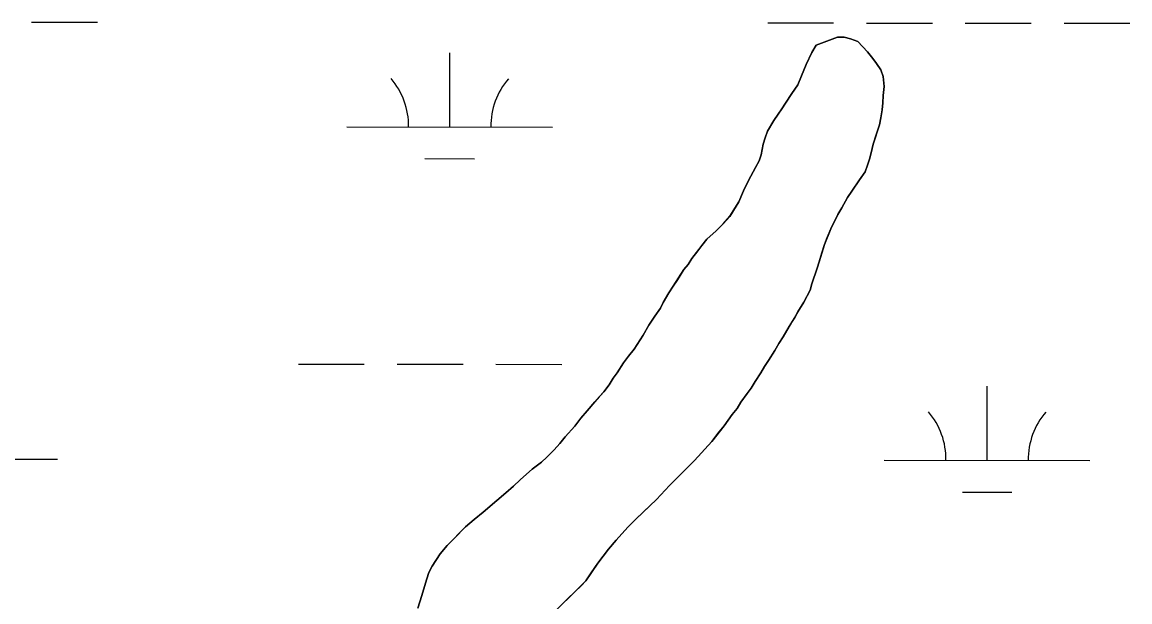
# Model space of a CAD drawing. Extents: x 3148686 to 3186545, y 916144 to 941516.
# Drawn here: x 3158032 to 3158571, y 928354 to 928636 of the extents above; entities that cross this region are included whole.
import ezdxf

# ---------------------------------------------------------------- set-up
doc = ezdxf.new("R2010")
doc.units = 0
for name, color, linetype in [('V-SITE-VEGE', 7, 'Continuous'), ('V-TOPO-SHOR', 7, 'Continuous'), ('V-WETL-SWMP', 7, 'Continuous')]:
    doc.layers.add(name, color=color, linetype=linetype)

msp = doc.modelspace()

# ---------------------------------------------------------------- linework, layer by layer
at = {"layer": 'V-SITE-VEGE'}
for p, q in [((3158416.09, 928621.05), (3158418.27, 928624.68)), ((3158418.27, 928624.68), (3158428.68, 928628.54)), ((3158428.68, 928628.54), (3158431.88, 928628.56)), ((3158431.88, 928628.56), (3158434.89, 928627.78)), ((3158434.89, 928627.78), (3158438.51, 928626.4)), ((3158438.51, 928626.4), (3158443.15, 928621.41)), ((3158413.32, 928615.23), (3158416.09, 928621.05)), ((3158443.15, 928621.41), (3158445.77, 928618.22)), ((3158445.77, 928618.22), (3158447.59, 928615.83)), ((3158409.36, 928605.38), (3158413.32, 928615.23)), ((3158447.59, 928615.83), (3158449.61, 928612.63)), ((3158449.61, 928612.63), (3158450.83, 928609.43)), ((3158450.83, 928609.43), (3158451.26, 928604.62)), ((3158406.38, 928601.15), (3158409.36, 928605.38)), ((3158451.26, 928604.62), (3158450.89, 928600.21)), ((3158401.62, 928593.71), (3158406.38, 928601.15)), ((3158450.71, 928596.6), (3158450.33, 928593.19)), ((3158450.89, 928600.21), (3158450.71, 928596.6)), ((3158397.64, 928588.07), (3158401.62, 928593.71)), ((3158450.33, 928593.19), (3158449.75, 928589.38)), ((3158394.66, 928582.85), (3158397.64, 928588.07)), ((3158448.96, 928585.97), (3158446.02, 928576.53)), ((3158449.75, 928589.38), (3158448.96, 928585.97)), ((3158392.49, 928576.62), (3158394.66, 928582.85)), ((3158391.52, 928571.4), (3158392.49, 928576.62)), ((3158446.02, 928576.53), (3158444.25, 928569.3)), ((3158390.54, 928568.39), (3158391.52, 928571.4)), ((3158385.38, 928558.94), (3158390.54, 928568.39)), ((3158444.25, 928569.3), (3158442.08, 928563.07)), ((3158383, 928553.91), (3158385.38, 928558.94)), ((3158439.3, 928559.25), (3158433.54, 928550.6)), ((3158442.08, 928563.07), (3158439.3, 928559.25)), ((3158380.63, 928548.49), (3158383, 928553.91)), ((3158376.26, 928541.44), (3158380.63, 928548.49)), ((3158433.54, 928550.6), (3158430.76, 928545.57)), ((3158430.76, 928545.57), (3158428.77, 928542.35)), ((3158369.69, 928534.39), (3158373.07, 928537.82)), ((3158373.07, 928537.82), (3158376.26, 928541.44)), ((3158428.77, 928542.35), (3158425.41, 928535.32)), ((3158365.1, 928530.36), (3158369.69, 928534.39)), ((3158425.41, 928535.32), (3158422.24, 928527.68)), ((3158357.74, 928520.89), (3158365.1, 928530.36)), ((3158422.24, 928527.68), (3158419.69, 928519.25)), ((3158353.96, 928515.66), (3158355.95, 928518.08)), ((3158355.95, 928518.08), (3158357.74, 928520.89)), ((3158419.69, 928519.25), (3158416.14, 928508.6)), ((3158348.79, 928507.41), (3158353.96, 928515.66)), ((3158346.61, 928504.19), (3158348.79, 928507.41)), ((3158415.35, 928505.59), (3158412.18, 928499.76)), ((3158416.14, 928508.6), (3158415.35, 928505.59)), ((3158343.83, 928499.56), (3158346.61, 928504.19)), ((3158412.18, 928499.76), (3158409.4, 928494.93)), ((3158339.86, 928492.93), (3158342.64, 928496.75)), ((3158342.64, 928496.75), (3158343.83, 928499.56)), ((3158409.4, 928494.93), (3158405.04, 928487.89)), ((3158336.88, 928488.5), (3158339.86, 928492.93)), ((3158329.73, 928476.83), (3158334.1, 928483.67)), ((3158334.1, 928483.67), (3158336.88, 928488.5)), ((3158405.04, 928487.89), (3158402.26, 928482.86)), ((3158400.07, 928479.64), (3158398.09, 928476.22)), ((3158402.26, 928482.86), (3158400.07, 928479.64)), ((3158324.55, 928470.18), (3158326.94, 928473.41)), ((3158326.94, 928473.41), (3158329.73, 928476.83)), ((3158398.09, 928476.22), (3158395.11, 928471.4)), ((3158321.58, 928465.36), (3158324.55, 928470.18)), ((3158393.12, 928468.38), (3158391.33, 928465.36)), ((3158395.11, 928471.4), (3158393.12, 928468.38)), ((3158317.6, 928459.52), (3158319.59, 928462.74)), ((3158319.59, 928462.74), (3158321.58, 928465.36)), ((3158391.33, 928465.36), (3158388.55, 928461.13)), ((3158315.02, 928456.1), (3158317.6, 928459.52)), ((3158386.57, 928457.92), (3158384.78, 928455.3)), ((3158388.55, 928461.13), (3158386.57, 928457.92)), ((3158306.85, 928446.83), (3158310.63, 928451.26)), ((3158310.63, 928451.26), (3158315.02, 928456.1)), ((3158384.78, 928455.3), (3158381.59, 928451.07)), ((3158303.87, 928443.21), (3158306.85, 928446.83)), ((3158379.81, 928448.06), (3158377.42, 928445.04)), ((3158381.59, 928451.07), (3158379.81, 928448.06)), ((3158300.88, 928439.38), (3158303.87, 928443.21)), ((3158377.42, 928445.04), (3158373.44, 928439.6)), ((3158296.3, 928434.14), (3158300.88, 928439.38)), ((3158373.44, 928439.6), (3158367.47, 928431.95)), ((3158290.92, 928427.9), (3158293.71, 928430.92)), ((3158293.71, 928430.92), (3158296.3, 928434.14)), ((3158367.47, 928431.95), (3158359.11, 928422.68)), ((3158287.34, 928424.27), (3158290.92, 928427.9)), ((3158280.15, 928418.41), (3158284.75, 928421.85)), ((3158284.75, 928421.85), (3158287.34, 928424.27)), ((3158355.32, 928419.05), (3158346.95, 928410.58)), ((3158359.11, 928422.68), (3158355.32, 928419.05)), ((3158274.37, 928413.37), (3158280.15, 928418.41)), ((3158252.03, 928394), (3158271.18, 928410.14)), ((3158271.18, 928410.14), (3158274.37, 928413.37)), ((3158346.95, 928410.58), (3158340.58, 928403.73)), ((3158340.58, 928403.73), (3158330.41, 928394.05)), ((3158247.85, 928390.36), (3158252.03, 928394)), ((3158330.41, 928394.05), (3158326.62, 928390.22)), ((3158238.88, 928381.29), (3158247.85, 928390.36)), ((3158326.62, 928390.22), (3158321.05, 928383.97)), ((3158235.49, 928377.26), (3158238.88, 928381.29)), ((3158321.05, 928383.97), (3158317.26, 928379.54)), ((3158231.52, 928371.23), (3158235.49, 928377.26)), ((3158317.26, 928379.54), (3158312.09, 928372.69)), ((3158229.94, 928368.21), (3158231.52, 928371.23)), ((3158312.09, 928372.69), (3158306.33, 928364.24)), ((3158227.77, 928361.38), (3158229.94, 928368.21)), ((3158226.59, 928356.97), (3158227.77, 928361.38)), ((3158306.33, 928364.24), (3158300.95, 928358.8)), ((3158224.62, 928350.94), (3158226.59, 928356.97)), ((3158300.95, 928358.8), (3158291.98, 928350.13))]:
    msp.add_line(p, q, dxfattribs=at)
at = {"layer": 'V-TOPO-SHOR'}
for points in [[(3158418.27, 928624.68), (3158416.09, 928621.05), (3158413.32, 928615.23), (3158411.14, 928609.8), (3158409.36, 928605.38), (3158406.38, 928601.15), (3158403.4, 928596.53), (3158401.62, 928593.71), (3158399.83, 928591.09), (3158397.64, 928588.07), (3158394.66, 928582.85), (3158393.48, 928579.63), (3158392.49, 928576.62), (3158391.52, 928571.4), (3158390.54, 928568.39), (3158388.75, 928565.17), (3158385.38, 928558.94), (3158383, 928553.91), (3158380.63, 928548.49), (3158376.26, 928541.44), (3158373.07, 928537.82), (3158369.69, 928534.39), (3158365.1, 928530.36), (3158362.71, 928527.33), (3158360.72, 928524.72), (3158357.74, 928520.89), (3158355.95, 928518.08), (3158353.96, 928515.66), (3158350.78, 928510.63), (3158348.79, 928507.41), (3158346.61, 928504.19), (3158343.83, 928499.56), (3158342.64, 928496.75), (3158339.86, 928492.93), (3158336.88, 928488.5), (3158334.1, 928483.67), (3158329.73, 928476.83), (3158326.94, 928473.41), (3158324.56, 928470.18), (3158321.58, 928465.36), (3158319.59, 928462.74), (3158317.6, 928459.52), (3158315.02, 928456.1), (3158312.82, 928453.68), (3158310.63, 928451.26), (3158306.85, 928446.83), (3158303.87, 928443.21), (3158300.88, 928439.38), (3158296.3, 928434.14), (3158293.71, 928430.92), (3158290.92, 928427.9), (3158287.34, 928424.27), (3158284.75, 928421.85), (3158280.15, 928418.41), (3158277.36, 928415.99), (3158274.37, 928413.37), (3158271.18, 928410.14), (3158267.39, 928406.91), (3158263, 928403.28), (3158256.42, 928397.63), (3158252.03, 928394), (3158247.85, 928390.36), (3158242.26, 928384.72), (3158238.88, 928381.29), (3158235.49, 928377.26), (3158231.52, 928371.23), (3158229.93, 928368.21), (3158228.95, 928365.2), (3158227.77, 928361.38), (3158226.59, 928356.97), (3158224.62, 928350.94)], [(3158312.09, 928372.69), (3158317.26, 928379.54), (3158321.05, 928383.97), (3158326.62, 928390.22), (3158330.41, 928394.05), (3158334.4, 928397.88), (3158340.58, 928403.73), (3158346.95, 928410.58), (3158355.32, 928419.05), (3158359.11, 928422.68), (3158362.49, 928426.51), (3158367.47, 928431.95), (3158370.46, 928435.77), (3158373.44, 928439.6), (3158377.42, 928445.04), (3158379.81, 928448.06), (3158381.59, 928451.07), (3158384.78, 928455.3), (3158386.57, 928457.92), (3158388.55, 928461.13), (3158391.33, 928465.36), (3158393.12, 928468.38), (3158395.11, 928471.4), (3158398.09, 928476.22), (3158400.07, 928479.64), (3158402.26, 928482.86), (3158405.04, 928487.89), (3158407.81, 928492.32), (3158409.4, 928494.93), (3158412.18, 928499.76), (3158415.35, 928505.59), (3158416.14, 928508.6), (3158418.7, 928516.23), (3158419.69, 928519.25), (3158421.07, 928523.66), (3158422.24, 928527.68), (3158423.63, 928531.1), (3158425.41, 928535.32), (3158428.77, 928542.35), (3158430.76, 928545.57), (3158433.54, 928550.6), (3158435.52, 928553.62), (3158439.3, 928559.25), (3158442.08, 928563.07), (3158443.27, 928566.29), (3158444.25, 928569.3), (3158445.04, 928572.31), (3158446.01, 928576.53), (3158447.59, 928581.55), (3158448.97, 928585.97), (3158449.75, 928589.38), (3158450.33, 928593.19), (3158450.71, 928596.6), (3158450.89, 928600.21), (3158451.26, 928604.62), (3158450.83, 928609.43), (3158449.61, 928612.63), (3158447.59, 928615.83), (3158445.77, 928618.22), (3158443.15, 928621.41), (3158440.73, 928624), (3158438.51, 928626.4), (3158434.89, 928627.78), (3158431.88, 928628.56), (3158428.68, 928628.54), (3158418.27, 928624.68)], [(3158291.98, 928350.13), (3158297.56, 928355.57), (3158300.95, 928358.8), (3158303.94, 928361.82), (3158306.33, 928364.24), (3158308.91, 928368.07), (3158312.09, 928372.69)]]:
    msp.add_lwpolyline(points, dxfattribs=at)
at = {"layer": 'V-WETL-SWMP'}
for p, q in [((3158036.83, 928635.89), (3158068.83, 928635.86)), ((3158394.73, 928635.51), (3158426.73, 928635.48)), ((3158442.73, 928635.46), (3158474.73, 928635.43)), ((3158490.73, 928635.41), (3158522.73, 928635.38)), ((3158538.73, 928635.36), (3158570.73, 928635.33)), ((3158240.09, 928584.94), (3158240.13, 928620.94)), ((3158190.09, 928584.99), (3158290.09, 928584.88)), ((3158228.07, 928569.52), (3158252.07, 928569.49)), ((3158166.56, 928469.58), (3158198.56, 928469.55)), ((3158214.56, 928469.53), (3158246.56, 928469.5)), ((3158262.56, 928469.48), (3158294.56, 928469.45)), ((3158501.35, 928422.8), (3158501.39, 928458.8)), ((3157949.45, 928423.38), (3158049.45, 928423.27)), ((3158451.35, 928422.85), (3158551.35, 928422.75)), ((3158489.34, 928407.38), (3158513.34, 928407.35))]:
    msp.add_line(p, q, dxfattribs=at)
for points in [[(3158406.38, 928601.15), (3158409.37, 928605.38), (3158411.14, 928609.8), (3158413.32, 928615.23), (3158416.09, 928621.05), (3158418.27, 928624.68), (3158428.68, 928628.54), (3158431.88, 928628.56), (3158434.89, 928627.78), (3158438.51, 928626.4), (3158440.73, 928624), (3158443.15, 928621.41), (3158445.77, 928618.22), (3158447.59, 928615.83), (3158449.61, 928612.63), (3158450.84, 928609.43), (3158451.26, 928604.62), (3158450.89, 928600.21), (3158450.71, 928596.6), (3158450.33, 928593.19), (3158449.75, 928589.38), (3158448.97, 928585.97), (3158447.59, 928581.55), (3158446.01, 928576.53), (3158445.04, 928572.31), (3158444.25, 928569.3), (3158443.27, 928566.29), (3158442.08, 928563.07), (3158439.3, 928559.25), (3158435.52, 928553.62), (3158433.54, 928550.6), (3158430.76, 928545.57), (3158428.77, 928542.35), (3158425.41, 928535.32), (3158423.63, 928531.1), (3158422.24, 928527.68), (3158421.06, 928523.66), (3158419.69, 928519.25), (3158418.7, 928516.23), (3158416.14, 928508.6), (3158415.35, 928505.59), (3158412.18, 928499.76), (3158409.4, 928494.93), (3158407.82, 928492.32), (3158405.03, 928487.89), (3158402.26, 928482.86), (3158400.07, 928479.64), (3158398.09, 928476.22), (3158395.11, 928471.4), (3158393.12, 928468.38), (3158391.33, 928465.36), (3158388.55, 928461.14), (3158386.57, 928457.92), (3158384.78, 928455.3), (3158381.59, 928451.07), (3158379.81, 928448.06), (3158377.42, 928445.03), (3158373.44, 928439.6), (3158367.47, 928431.95), (3158362.49, 928426.51), (3158359.11, 928422.68), (3158355.32, 928419.05), (3158346.95, 928410.58), (3158340.58, 928403.73), (3158334.4, 928397.88), (3158330.41, 928394.05), (3158326.62, 928390.22), (3158321.05, 928383.97), (3158317.26, 928379.54), (3158312.09, 928372.69), (3158308.91, 928368.06), (3158306.33, 928364.24), (3158300.95, 928358.8), (3158297.56, 928355.57), (3158291.98, 928350.13)], [(3158224.62, 928350.94), (3158226.59, 928356.96), (3158227.77, 928361.38), (3158228.95, 928365.2), (3158229.93, 928368.21), (3158231.52, 928371.22), (3158235.49, 928377.26), (3158238.88, 928381.29), (3158247.84, 928390.36), (3158252.03, 928393.99), (3158256.42, 928397.63), (3158263, 928403.28), (3158267.39, 928406.91), (3158271.18, 928410.14), (3158274.37, 928413.37), (3158277.36, 928415.99), (3158280.15, 928418.41), (3158284.75, 928421.85), (3158287.34, 928424.27), (3158290.92, 928427.9), (3158293.71, 928430.92), (3158296.3, 928434.14), (3158300.88, 928439.38), (3158303.87, 928443.21), (3158306.85, 928446.83), (3158310.63, 928451.26), (3158315.02, 928456.1), (3158317.6, 928459.52), (3158319.59, 928462.74), (3158321.58, 928465.36), (3158324.56, 928470.19), (3158326.94, 928473.41), (3158329.73, 928476.83), (3158334.1, 928483.67), (3158336.88, 928488.5), (3158339.86, 928492.93), (3158342.64, 928496.75), (3158343.83, 928499.56), (3158346.61, 928504.19), (3158348.79, 928507.41), (3158350.78, 928510.63), (3158353.96, 928515.66), (3158355.95, 928518.08), (3158357.74, 928520.89), (3158360.72, 928524.72), (3158362.71, 928527.33), (3158365.1, 928530.36), (3158369.69, 928534.39), (3158373.07, 928537.82), (3158376.26, 928541.45), (3158380.63, 928548.49), (3158383, 928553.91), (3158385.38, 928558.94), (3158388.75, 928565.17), (3158390.54, 928568.39), (3158391.52, 928571.4), (3158392.49, 928576.62), (3158393.48, 928579.63), (3158394.66, 928582.84), (3158397.64, 928588.07), (3158399.83, 928591.09), (3158401.62, 928593.71), (3158403.4, 928596.53), (3158406.38, 928601.15)]]:
    msp.add_lwpolyline(points, dxfattribs=at)
for centre, start, end in [((3158184.85, 928585.47), 359.1678, 40.7115), ((3158295.33, 928585.35), 139.1678, 180.7115), ((3158446.11, 928423.33), 359.1678, 40.7115), ((3158556.6, 928423.22), 139.1678, 180.7115)]:
    msp.add_arc(centre, 35.25, start, end, dxfattribs=at)

doc.saveas('drawing.dxf')
